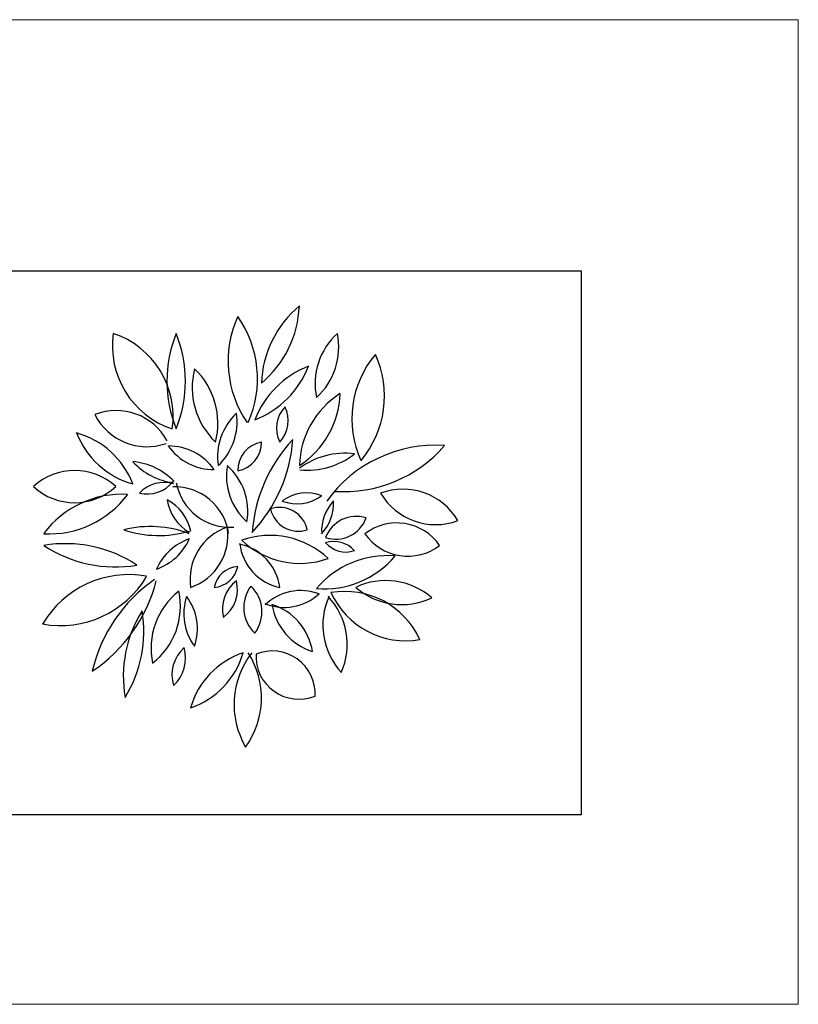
# Model space of a CAD drawing. Extents: x 883 to 364438, y -13 to 4201180.
# Tile 597 of 607: x 364377.4 to 364380.51, y 4200840.88 to 4200844.82. Entities that reach past the tile are written whole.
import ezdxf

# ---------------------------------------------------------------- set-up
doc = ezdxf.new("R2010")
doc.units = 0
doc.header["$LTSCALE"] = 0.5
doc.header["$MEASUREMENT"] = 0
doc.layers.add('.', color=7, linetype='Continuous', lineweight=15)

# ---------------------------------------------------------------- blocks, each defined once
blk = doc.blocks.new('озеления')
at = {"color": 1, "linetype": 'ByBlock'}
for centre, radius, start, end in [((144.985, 375.04), 0.73, 120.4086, 200.4312), ((143.931, 375.415), 0.73, 300.4086, 20.4312), ((145.276, 375.41), 1.523, 176.0096, 234.5768), ((142.761, 374.364), 1.523, 356.0096, 49.186), ((145.239, 374.969), 0.597, 124.6008, 217.4658), ((144.426, 375.097), 0.597, 304.6008, 37.4658), ((146.103, 374.844), 0.801, 138.8969, 205.4069), ((144.776, 375.027), 0.801, 318.8969, 25.4069), ((146.369, 374.376), 0.943, 114.4303, 189.807), ((145.049, 375.075), 0.943, 294.4303, 9.807), ((146.078, 374.863), 1.062, 175.2839, 229.9285), ((144.336, 374.138), 1.062, 355.2839, 49.9285), ((143.189, 373.687), 1.143, 49.8506, 114.6719), ((143.449, 375.599), 1.143, 229.8506, 294.6719), ((144.939, 374.505), 0.372, 161.8817, 249.7301), ((144.456, 374.271), 0.372, 341.8817, 69.7301), ((144.721, 374.377), 0.877, 172.8778, 216.4562), ((143.161, 373.945), 0.877, 354.4977, 38.0761), ((145.163, 374.253), 0.308, 131.0823, 198.427), ((144.667, 374.388), 0.308, 311.0823, 18.427), ((146.032, 373.607), 0.796, 66.1459, 133.4318), ((142.63, 373.528), 0.778, 42.1437, 101.6667), ((143.049, 374.813), 0.778, 222.1437, 281.6667), ((144.015, 374.871), 1.016, 212.8184, 268.3343), ((143.132, 373.305), 1.016, 32.8184, 88.3343), ((144.736, 374.618), 0.508, 227.1077, 273.2701), ((144.42, 373.738), 0.508, 47.1077, 93.2701), ((145.813, 374.92), 0.796, 245.4893, 312.7752), ((145.756, 373.519), 0.971, 136.6356, 199.4278), ((144.134, 373.863), 0.971, 316.6356, 19.4278), ((144.76, 373.939), 0.463, 158.2119, 216.9673), ((143.961, 373.832), 0.463, 338.2119, 36.9673), ((146.006, 373.872), 0.59, 159.261, 223.9723), ((145.019, 373.683), 0.59, 337.7123, 42.4235), ((146.598, 373.546), 0.49, 86.9965, 202.2058), ((146.17, 373.85), 0.49, 266.9965, 22.2058), ((142.453, 372.953), 1.082, 21.3015, 68.66), ((143.855, 374.354), 1.082, 201.3015, 248.66), ((144.789, 373.628), 0.325, 102.1635, 198.3798), ((144.412, 373.843), 0.325, 282.1635, 18.3798), ((145.464, 374.215), 0.683, 279.3324, 342.1699), ((146.225, 373.332), 0.683, 99.3324, 162.1699), ((142.113, 372.648), 1.208, 39.7488, 87.8702), ((143.087, 374.628), 1.208, 219.7488, 267.8702), ((143.47, 373.363), 0.364, 47.3873, 115.7476), ((143.558, 373.959), 0.364, 227.3873, 295.7476), ((144.876, 375.054), 1.743, 226.9394, 265.8583), ((143.56, 372.043), 1.743, 46.9394, 85.8583), ((144.813, 373.75), 0.58, 276.3902, 348.0722), ((145.454, 373.056), 0.58, 97.3883, 169.0703), ((142.991, 372.133), 1.243, 66.2552, 125.0335), ((143.721, 373.091), 0.33, 10.523, 90.8605), ((144.041, 373.481), 0.33, 190.523, 270.8605), ((145.66, 373.018), 0.409, 53.2772, 136.2565), ((145.609, 373.628), 0.409, 233.2772, 316.2565), ((146.646, 372.462), 0.96, 54.1936, 122.622), ((142.79, 374.283), 1.243, 245.6693, 304.4476), ((144.51, 372.564), 0.702, 80.1717, 138.3136), ((144.106, 373.723), 0.702, 260.1717, 318.3136), ((146.72, 374.068), 0.96, 232.0955, 300.5238), ((143.483, 372.452), 0.691, 43.3367, 98.0592), ((143.889, 373.61), 0.691, 223.3367, 278.0592), ((145.08, 372.856), 0.301, 4.751, 78.4779), ((145.44, 373.176), 0.301, 184.751, 258.4779), ((145.402, 372.746), 0.401, 36.6262, 104.0418), ((145.627, 373.375), 0.401, 216.6262, 284.0418), ((147.011, 373.506), 0.93, 198.5093, 254.2466), ((145.876, 372.316), 0.93, 18.5093, 74.2466), ((144.066, 373.062), 0.626, 280.5964, 4.0524), ((144.854, 372.427), 0.626, 98.3256, 181.7816), ((144.784, 372.409), 0.629, 18.7265, 98.5819), ((145.286, 373.233), 0.629, 198.7265, 278.5819), ((143.501, 372.06), 0.863, 75.5726, 136.3385), ((143.092, 373.492), 0.863, 255.5726, 316.3385), ((143.391, 372.878), 0.64, 305.3547, 0.2444), ((144.401, 372.359), 0.64, 125.3547, 180.2444), ((145.855, 372.066), 0.623, 71.397, 126.5601), ((143.019, 371.095), 1.457, 67.9577, 112.0423), ((144.836, 372.103), 0.518, 100.7404, 152.602), ((144.301, 372.854), 0.518, 278.3028, 330.1644), ((145.93, 372.15), 1.247, 159.0434, 194.094), ((143.539, 372.245), 1.247, 341.3279, 16.3785), ((144.566, 372.012), 0.639, 19.0975, 66.0922), ((145.429, 372.805), 0.639, 199.0975, 246.0922), ((145.683, 373.156), 0.623, 251.397, 306.5601), ((146.192, 372.133), 0.421, 42.1798, 106.9561), ((143.019, 373.797), 1.457, 247.9577, 292.0423), ((145.597, 371.668), 0.826, 37.9495, 102.0596), ((146.076, 372.984), 0.826, 217.9495, 282.0596), ((146.381, 372.819), 0.421, 222.1798, 286.9561), ((143.425, 371.405), 1.006, 81.9405, 161.3964), ((142.613, 372.722), 1.006, 261.9405, 341.3964), ((144.018, 371.759), 0.663, 118.5878, 201.4707), ((143.106, 372.11), 0.663, 296.5049, 19.3878), ((144.69, 371.881), 0.753, 133.9894, 174.6599), ((143.434, 372.507), 0.753, 312.3809, 353.0513), ((143.935, 372.113), 0.376, 346.6712, 51.5788), ((144.555, 372.304), 0.376, 162.6051, 227.5126), ((144.867, 370.503), 1.77, 33.7346, 75.7157), ((146.381, 371.906), 1.147, 169.9797, 239.5558), ((144.67, 371.121), 1.147, 349.7437, 59.3198), ((146.742, 373.21), 1.77, 214.8518, 256.8329), ((146.362, 371.179), 1.483, 146.5506, 189.6063), ((143.663, 371.749), 1.483, 326.5506, 9.6063), ((145.89, 370.668), 1.408, 57.8807, 99.8189), ((146.398, 373.249), 1.408, 237.8807, 279.8189), ((144.548, 371.044), 0.973, 111.2499, 164.3738), ((143.259, 372.213), 0.973, 291.2499, 344.3738), ((145.428, 371.827), 1.115, 176.7146, 233.4855), ((143.652, 370.995), 1.115, 356.7146, 53.4855), ((144.737, 371.284), 0.696, 137.2816, 222.7184), ((143.714, 371.284), 0.696, 317.2816, 42.7184)]:
    blk.add_arc(centre, radius, start, end, dxfattribs=at)

msp = doc.modelspace()

# ---------------------------------------------------------------- linework, layer by layer
at = {"layer": '.', "color": 7}
for p, q in [((364370.6064, 4200844.8218), (364380.5132, 4200844.8218)), ((364380.5132, 4200844.8218), (364380.5132, 4200840.8765)), ((364380.5132, 4200840.8765), (364370.6064, 4200840.8765))]:
    msp.add_line(p, q, dxfattribs=at)
at = {"layer": '.', "color": 7, "lineweight": 30}
for p, q in [((364371.3617, 4200843.8158), (364379.6439, 4200843.8158)), ((364379.6439, 4200843.8158), (364379.6439, 4200841.6356)), ((364379.6439, 4200841.6356), (364371.3617, 4200841.6356))]:
    msp.add_line(p, q, dxfattribs=at)
at = {"layer": '.'}
msp.add_lwpolyline([(364371.3617, 4200843.8158), (364379.6439, 4200843.8158), (364379.6439, 4200841.6356), (364371.3617, 4200841.6356)], close=True, dxfattribs=at)

# ---------------------------------------------------------------- block references
at = {"linetype": 'Continuous', "xscale": 0.3499999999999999, "yscale": 0.3499999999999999, "zscale": 0.3499999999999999, "rotation": 269.9999999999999}
msp.add_blockref('озеления', (364247.6658, 4200893.43), dxfattribs=at)

doc.saveas('drawing.dxf')
